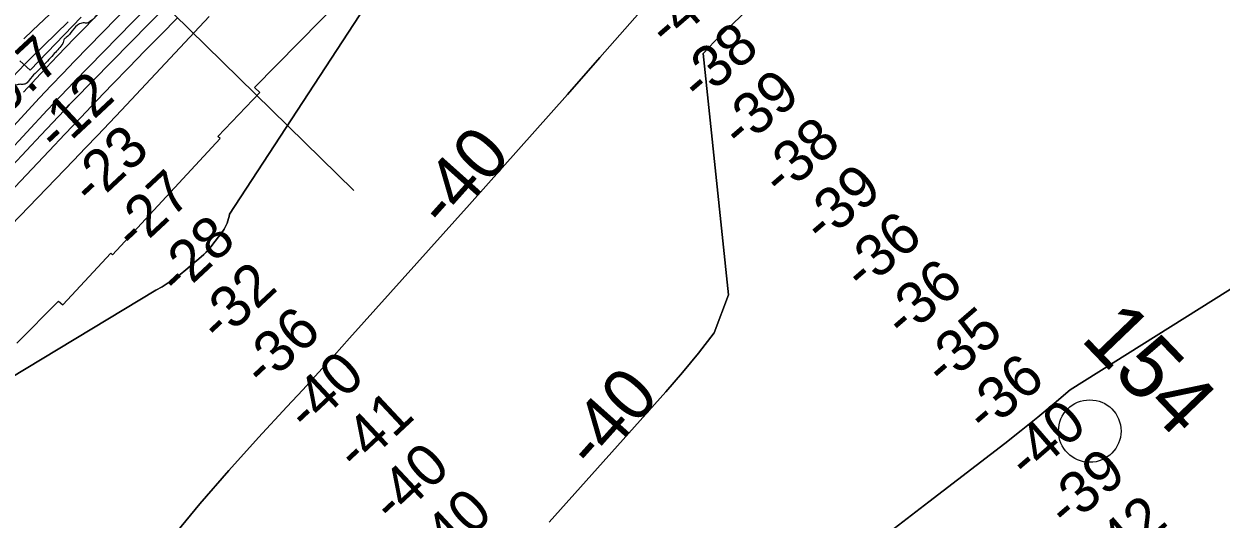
# Model space of a CAD drawing. Extents: x 3419139 to 3457078, y 540382 to 565875.
# Drawn here: x 3450652 to 3452566, y 547076 to 547868 of the extents above; entities that cross this region are included whole.
import ezdxf

# ---------------------------------------------------------------- set-up
doc = ezdxf.new("R2010")
doc.units = 0
for name, color, linetype in [('V-RIVR-EDGE', 7, 'Continuous'), ('V-RIVR-IDEN', 7, 'Continuous'), ('V-RIVR-MILE', 7, 'Continuous'), ('V-RIVR-RANG', 7, 'Continuous'), ('V-RRAP-RVMT', 7, 'Continuous'), ('V-TOPO-DPTH', 7, 'Continuous'), ('V-TOPO-MINR', 7, 'Continuous'), ('V-TOPO-MINR-IDEN', 7, 'Continuous'), ('V-TOPO-WATR', 7, 'Continuous')]:
    doc.layers.add(name, color=color, linetype=linetype)

msp = doc.modelspace()

# ---------------------------------------------------------------- linework, layer by layer
at = {"layer": 'V-RIVR-EDGE'}
msp.add_spline([(3451925, 549011.8), (3451906.9, 548998.2), (3451896.5, 548990.8), (3451890.8, 548986.7), (3451875, 548972.3), (3451838.7, 548937.3), (3451815.1, 548916.8), (3451777.1, 548879.3), (3451754.8, 548857.1), (3451741.5, 548843.5), (3451725, 548828.3), (3451716.7, 548821.8), (3451713.4, 548821.3), (3451708.1, 548820.5), (3451704.7, 548816.8), (3451702.3, 548810.7), (3451684.1, 548789.3), (3451651.8, 548755.1), (3451627.4, 548730.8), (3451620, 548725.9), (3451613.8, 548725.5), (3451610.9, 548724.7), (3451608.8, 548722.6), (3451607.2, 548720.2), (3451606.3, 548711.9), (3451594.3, 548698.7), (3451584.8, 548688), (3451576.6, 548684.4), (3451565.8, 548677), (3451549.7, 548663), (3451524.5, 548637.9), (3451489.4, 548604.6), (3451461.7, 548579.1), (3451446.4, 548566.7), (3451433.6, 548556.9), (3451415.8, 548544.5), (3451408.4, 548537.9), (3451388.9, 548508.7), (3451359.9, 548468.4), (3451343, 548449), (3451327.3, 548433.4), (3451287.2, 548395.6), (3451273.9, 548379.5), (3451265.2, 548366.7), (3451258.2, 548357.3), (3451242.1, 548340), (3451208.6, 548307.1), (3451174.3, 548272.9), (3451127.1, 548222.3), (3451103.6, 548199.3), (3451092.8, 548191.1), (3451087.9, 548184.5), (3451081.7, 548175), (3451074.6, 548169.3), (3451066.4, 548163.1), (3451063.9, 548161), (3451061.4, 548154.9), (3451056.4, 548150.7), (3451049, 548144.2), (3451044.4, 548135.5), (3451038.6, 548125.6), (3451024.6, 548112.9), (3450996.9, 548090.7), (3450984.1, 548083.7), (3450968.4, 548079.6), (3450953.2, 548075.9), (3450948.2, 548073.1), (3450944.5, 548064.4), (3450943.2, 548062.4), (3450938.7, 548062.4), (3450937, 548059.9), (3450933.3, 548054.1), (3450926.3, 548049.6), (3450919.3, 548045.5), (3450916.4, 548042.6), (3450913.1, 548038.5), (3450907.7, 548036), (3450903.1, 548031.9), (3450898.6, 548027.4), (3450884.5, 548004.3), (3450877.5, 547990.3), (3450865.4, 547964), (3450858.4, 547953.3), (3450851.4, 547947.1), (3450846.4, 547943.8), (3450841.1, 547938.9), (3450836.9, 547933.9), (3450834, 547925.3), (3450830.3, 547920.8), (3450813.8, 547915.4), (3450791.5, 547902.3), (3450765.8, 547879.3), (3450757.2, 547871.9), (3450751.4, 547869.4), (3450748.5, 547869.8), (3450740.7, 547868.2), (3450728.7, 547857.1), (3450719.2, 547846.4), (3450715.4, 547842.7), (3450714.6, 547838.6), (3450712.5, 547834.9), (3450698.5, 547818.8), (3450679.9, 547799.1), (3450660, 547778.1), (3450655.5, 547773.1), (3450650.1, 547771.5), (3450644.3, 547771.5), (3450637.3, 547769.5), (3450622.4, 547753.8), (3450615, 547744.8), (3450605.5, 547736.6), (3450602.2, 547731.2), (3450596.8, 547715.1), (3450588.9, 547703.6), (3450582.7, 547699.9), (3450577.7, 547695.4), (3450564.1, 547681), (3450557.1, 547676.5), (3450549.2, 547672), (3450543.4, 547662.9), (3450538.5, 547651.8), (3450535.6, 547646), (3450535.1, 547638.6), (3450535.1, 547625), (3450533.4, 547618), (3450525.2, 547607.7), (3450500.3, 547578), (3450469.7, 547546.4), (3450444.9, 547518.8), (3450425.9, 547499.5), (3450395.3, 547464.5), (3450367.6, 547435.3), (3450339.1, 547404.8), (3450310.1, 547376.8), (3450301.5, 547370.3), (3450296.9, 547367.8), (3450289, 547356.7), (3450281.2, 547345.6), (3450275.8, 547338.6), (3450270.4, 547336.9), (3450265.1, 547332), (3450258.9, 547327.5), (3450246.1, 547318.4), (3450231.2, 547298.3), (3450212.1, 547275.6), (3450187.7, 547248.1), (3450160.9, 547218.4), (3450144.7, 547202.4), (3450126.5, 547184.3), (3450110, 547166.2), (3450091, 547148.1), (3450072.4, 547127.9), (3450049.6, 547104.1), (3450015.3, 547069.9), (3449993, 547047.3), (3449946.7, 546988.4), (3449899.5, 546934.9), (3449866.9, 546902), (3449840.4, 546865.8), (3449803.6, 546824.6), (3449770.9, 546786), (3449751, 546765.4), (3449725.8, 546739.9), (3449714.2, 546724.2), (3449695.6, 546703.3), (3449687.3, 546690.9), (3449677.4, 546669.1), (3449668.7, 546652.2), (3449652.1, 546629.9), (3449637.7, 546611), (3449605, 546571.5), (3449570.2, 546534.5), (3449552.1, 546517.2), (3449532.2, 546499.1), (3449526.4, 546495), (3449523.1, 546489.6), (3449519, 546484.3), (3449512.8, 546478.9), (3449498.3, 546467), (3449486.8, 546460.4), (3449478.1, 546456.8), (3449473.5, 546450.2), (3449462.8, 546427.5), (3449454.5, 546412.7), (3449449.1, 546400.7), (3449436.7, 546385.1), (3449418.1, 546364.9), (3449384.6, 546323), (3449363.5, 546295), (3449353.1, 546280.6), (3449345.3, 546274), (3449341.5, 546273.2), (3449339.9, 546270.7), (3449337.8, 546265.3), (3449336.6, 546258.7), (3449333.2, 546245.5), (3449327.4, 546236.1), (3449320, 546229.1), (3449315.4, 546225.8), (3449308.4, 546218.8), (3449298.5, 546207.7), (3449276.6, 546177.2), (3449260.4, 546151.3), (3449243.9, 546127.8), (3449220.7, 546100.7), (3449203.7, 546079.7), (3449193.8, 546068.1), (3449181.8, 546062), (3449167.8, 546055.8), (3449160.4, 546052.6), (3449151.7, 546045.6), (3449130.2, 546013.4), (3449099.1, 545978.1), (3449067.7, 545939), (3449062.7, 545936.5), (3449056.1, 545934), (3449051.2, 545932.4), (3449048.3, 545928.7), (3449045.8, 545920.9), (3449042.9, 545918.4), (3449036.7, 545913.1), (3449034.6, 545910.2), (3449033, 545904.8), (3449025.5, 545887.9), (3449024, 545884.4)], degree=3, dxfattribs=at)
at = {"layer": 'V-RIVR-MILE'}
msp.add_circle((3452356.4, 547216.6), 50, dxfattribs=at)
msp.add_circle((3452356.4, 547216.6), 50, dxfattribs=at)
at = {"layer": 'V-RIVR-RANG'}
msp.add_line((3450565.5, 548204), (3451179.1, 547601.4), dxfattribs=at)
at = {"layer": 'V-RRAP-RVMT'}
for p, q in [((3451020.6, 547766.5), (3451191.1, 547940.1)), ((3450743.3, 547879), (3450661.9, 547794.4)), ((3450661.9, 547794.4), (3450645.2, 547809.1)), ((3451028.9, 547758.7), (3451020.6, 547766.5)), ((3450961.7, 547688.3), (3451028.9, 547758.7)), ((3450965.4, 547685), (3450961.7, 547688.3)), ((3450793.5, 547498.9), (3450965.4, 547685)), ((3450713.7, 547418.5), (3450790.8, 547501.4)), ((3450790.8, 547501.4), (3450793.5, 547498.9)), ((3450640.5, 547357.3), (3450707, 547424.7)), ((3450707, 547424.7), (3450713.7, 547418.5))]:
    msp.add_line(p, q, dxfattribs=at)
at = {"layer": 'V-TOPO-DPTH'}
for points in [[(3451491.6, 547070.7), (3451678.4, 547279.4), (3451704.9, 547310.2), (3451730.7, 547341.5), (3451755.4, 547373.8), (3451778.4, 547434.8), (3451737.8, 547821.1), (3451747, 547830.6), (3451756.3, 547840), (3451765.8, 547849.4), (3451775.3, 547858.6), (3452030.7, 548102.6), (3452095.5, 548164.7), (3452160, 548227.1), (3452224.1, 548289.8), (3452288.1, 548352.8), (3452382.6, 548446.3), (3452399.1, 548462.7), (3452415.5, 548479.1), (3452432, 548495.6), (3452448.3, 548512.1), (3452640, 548706.1)], [(3452640, 548706.1), (3452448.3, 548512.1), (3452432, 548495.6), (3452415.5, 548479.1), (3452399.1, 548462.7), (3452382.6, 548446.3), (3452288.1, 548352.8), (3452224.1, 548289.8), (3452160, 548227.1), (3452095.5, 548164.7), (3452030.7, 548102.6), (3451775.3, 547858.6), (3451765.8, 547849.4), (3451756.3, 547840), (3451747, 547830.6), (3451737.8, 547821.1), (3451778.4, 547434.8), (3451755.4, 547373.8), (3451730.7, 547341.5), (3451704.9, 547310.2), (3451678.4, 547279.4), (3451491.6, 547070.7)], [(3451405.3, 548214.7), (3450980.5, 547563.8), (3450979.7, 547560.1), (3450978.8, 547556.6), (3450977.8, 547553), (3450976.6, 547549.5), (3450975.2, 547546.1), (3450973.6, 547542.8), (3450971.7, 547539.7), (3450969.6, 547536.7), (3450950.5, 547511.5), (3450947, 547507.1), (3450943.2, 547503), (3450939.3, 547499.1), (3450935.1, 547495.3), (3450910.6, 547474.6), (3450901.5, 547467.3), (3450892.2, 547460.4), (3450882.6, 547453.9), (3450872.7, 547447.7), (3450862.6, 547442), (3450319.3, 547114.2)], [(3450319.3, 547114.2), (3450862.6, 547442), (3450872.7, 547447.7), (3450882.6, 547453.9), (3450892.2, 547460.4), (3450901.5, 547467.3), (3450910.6, 547474.6), (3450935.1, 547495.3), (3450939.3, 547499.1), (3450943.2, 547503), (3450947, 547507.1), (3450950.5, 547511.5), (3450969.6, 547536.7), (3450971.7, 547539.7), (3450973.6, 547542.8), (3450975.2, 547546.1), (3450976.6, 547549.5), (3450977.8, 547553), (3450978.8, 547556.6), (3450979.7, 547560.1), (3450980.5, 547563.8), (3451405.3, 548214.7)], [(3450633.1, 547641.3), (3450655.7, 547665.7), (3450678.5, 547690), (3450716.4, 547730.4), (3450720.2, 547734.5), (3450724.1, 547738.5), (3450728, 547742.6), (3450731.9, 547746.6), (3451032.6, 548053.2)], [(3451032.6, 548053.2), (3450731.9, 547746.6), (3450728, 547742.6), (3450724.1, 547738.5), (3450720.2, 547734.5), (3450716.4, 547730.4), (3450678.5, 547690), (3450655.7, 547665.7), (3450633.1, 547641.3)], [(3450372, 547418), (3450658.5, 547730.1), (3450676.8, 547749.9), (3450695.2, 547769.6), (3450713.8, 547789.1), (3450732.5, 547808.5), (3450866.9, 547946.9)], [(3450866.9, 547946.9), (3450732.5, 547808.5), (3450713.8, 547789.1), (3450695.2, 547769.6), (3450676.8, 547749.9), (3450658.5, 547730.1), (3450372, 547418)], [(3450947.7, 547880.1), (3450807.6, 547730.3), (3450788.5, 547710), (3450769.4, 547689.8), (3450750.2, 547669.7), (3450731, 547649.6), (3450373.4, 547278.8)], [(3450373.4, 547278.8), (3450731, 547649.6), (3450750.2, 547669.7), (3450769.4, 547689.8), (3450788.5, 547710), (3450807.6, 547730.3), (3450947.7, 547880.1)], [(3451644.7, 547896.3), (3451572.9, 547814.4), (3451521, 547755.4), (3451469, 547696.5), (3451416.7, 547637.7), (3451364.3, 547579.1), (3451172.6, 547365.3), (3451147.7, 547337.6), (3451122.7, 547310.1), (3451097.6, 547282.7), (3451072.4, 547255.4), (3451026.8, 547206.2), (3450979.5, 547153.7), (3450933.2, 547100.3), (3450888.3, 547045.7)], [(3450888.3, 547045.7), (3450933.2, 547100.3), (3450979.5, 547153.7), (3451026.8, 547206.2), (3451072.4, 547255.4), (3451097.6, 547282.7), (3451122.7, 547310.1), (3451147.7, 547337.6), (3451172.6, 547365.3), (3451364.3, 547579.1), (3451416.7, 547637.7), (3451469, 547696.5), (3451521, 547755.4), (3451572.9, 547814.4), (3451644.7, 547896.3)], [(3450623.9, 547773), (3450653, 547803.6), (3450655.7, 547806.4), (3450658.4, 547809.2), (3450661.1, 547811.9), (3450663.8, 547814.6), (3450722.6, 547871.7)], [(3453040.1, 547731.8), (3452324.9, 547282.4), (3452299.2, 547260.5), (3452273.2, 547238.9), (3452246.9, 547217.8), (3452220.4, 547196.9), (3452099.1, 547103.4), (3452022.9, 547044.8)], [(3452022.9, 547044.8), (3452099.1, 547103.4), (3452220.4, 547196.9), (3452246.9, 547217.8), (3452273.2, 547238.9), (3452299.2, 547260.5), (3452324.9, 547282.4), (3453040.1, 547731.8)]]:
    msp.add_lwpolyline(points, dxfattribs=at)
at = {"layer": 'V-TOPO-MINR'}
for points in [[(3451491.6, 547070.7), (3451678.4, 547279.4), (3451704.9, 547310.2), (3451730.7, 547341.5), (3451755.4, 547373.8), (3451778.4, 547434.8), (3451737.8, 547821.1), (3451747, 547830.6), (3451756.3, 547840), (3451765.8, 547849.4), (3451775.3, 547858.6), (3452030.7, 548102.6), (3452095.5, 548164.7), (3452160, 548227.1), (3452224.1, 548289.8), (3452288.1, 548352.8), (3452382.6, 548446.3), (3452399.1, 548462.7), (3452415.5, 548479.1), (3452432, 548495.6), (3452448.3, 548512.1), (3452640, 548706.1)], [(3451405.3, 548214.7), (3450980.5, 547563.8), (3450979.7, 547560.1), (3450978.8, 547556.6), (3450977.8, 547553), (3450976.6, 547549.5), (3450975.2, 547546.1), (3450973.6, 547542.8), (3450971.7, 547539.7), (3450969.6, 547536.7), (3450950.5, 547511.5), (3450947, 547507.1), (3450943.2, 547503), (3450939.3, 547499.1), (3450935.1, 547495.3), (3450910.6, 547474.6), (3450901.5, 547467.3), (3450892.2, 547460.4), (3450882.6, 547453.9), (3450872.7, 547447.7), (3450862.6, 547442), (3450319.3, 547114.2)], [(3451043.4, 548214.3), (3450665.3, 547857.6), (3450651.6, 547844.4)], [(3451131.5, 548184.6), (3450732.2, 547775.6), (3450721.3, 547764.4), (3450710.5, 547753.1), (3450699.8, 547741.8), (3450689.1, 547730.3), (3450590.5, 547624.4)], [(3451032.6, 548053.2), (3450731.9, 547746.6), (3450728, 547742.6), (3450724.1, 547738.5), (3450720.2, 547734.5), (3450716.4, 547730.4), (3450678.5, 547690), (3450655.7, 547665.7), (3450633.1, 547641.3)], [(3450947.7, 547880.1), (3450807.6, 547730.3), (3450788.5, 547710), (3450769.4, 547689.8), (3450750.2, 547669.7), (3450731, 547649.6), (3450373.4, 547278.8)], [(3450781, 547894.9), (3450746.4, 547859.5), (3450732.8, 547845.5), (3450705.3, 547816.9), (3450678, 547788.1), (3450651, 547759)], [(3450888.3, 547045.7), (3450933.2, 547100.3), (3450979.5, 547153.7), (3451026.8, 547206.2), (3451072.4, 547255.4), (3451097.6, 547282.7), (3451122.7, 547310.1), (3451147.7, 547337.6), (3451172.6, 547365.3), (3451364.3, 547579.1), (3451416.7, 547637.7), (3451469, 547696.5), (3451521, 547755.4), (3451572.9, 547814.4), (3451644.7, 547896.3)], [(3450722.6, 547871.7), (3450663.8, 547814.6), (3450661.1, 547811.9), (3450658.4, 547809.2), (3450655.7, 547806.4), (3450653, 547803.6), (3450623.9, 547773)], [(3450897, 547877.4), (3450871, 547851.2), (3450845.1, 547824.9), (3450819.3, 547798.5), (3450793.6, 547772), (3450768.1, 547745.4), (3450742.6, 547718.7), (3450717.2, 547691.9), (3450691.8, 547665.1), (3450637.2, 547606.9)], [(3453040.1, 547731.8), (3452324.9, 547282.4), (3452299.2, 547260.5), (3452273.2, 547238.9), (3452246.9, 547217.8), (3452220.4, 547196.9), (3452099.1, 547103.4), (3452022.9, 547044.8)]]:
    msp.add_lwpolyline(points, dxfattribs=at)
at = {"layer": 'V-TOPO-WATR'}
msp.add_lwpolyline([(3450866.9, 547946.9), (3450732.5, 547808.5), (3450713.8, 547789.1), (3450695.2, 547769.6), (3450676.8, 547749.9), (3450658.5, 547730.1), (3450372, 547418)], dxfattribs=at)

# ---------------------------------------------------------------- texts
at = {"layer": 'V-RIVR-IDEN'}
msp.add_text('154', height=100, rotation=313.8391, dxfattribs=at).set_placement((3452339.8, 547363.5))
at = {"layer": 'V-RIVR-RANG'}
for s, rotation, p in [('-41', 40.8339, (3451681.4, 547828.5)), ('-38', 40.8339, (3451732.8, 547740.8)), ('9.7', 42.7983, (3450623.6, 547720.9)), ('-12', 43.0826, (3450705.4, 547659.9)), ('-39', 40.8339, (3451798.6, 547665.5)), ('-38', 40.8339, (3451863.2, 547589.1)), ('-23', 43.0826, (3450760.9, 547574.8)), ('-27', 43.0826, (3450829.4, 547502)), ('-39', 40.8339, (3451929, 547513.8)), ('-28', 43.0826, (3450899, 547430.2)), ('-36', 40.8339, (3451994, 547437.9)), ('-32', 43.0826, (3450965.2, 547355.2)), ('-36', 40.8339, (3452059.2, 547362)), ('-36', 43.0826, (3451035.3, 547283.8)), ('-35', 40.8339, (3452123.2, 547285.2)), ('-40', 43.0826, (3451105.5, 547212.6)), ('-36', 40.8339, (3452189.6, 547210.4)), ('-41', 43.0826, (3451184.4, 547149.5)), ('-40', 40.8339, (3452257, 547136.5)), ('-40', 43.0826, (3451241.8, 547066.2)), ('-39', 40.8339, (3452320.2, 547058.9)), ('-40', 43.0826, (3451309.9, 546993)), ('-42', 40.8339, (3452386, 546983.6))]:
    msp.add_text(s, height=67, rotation=rotation, dxfattribs=at).set_placement(p)
at = {"layer": 'V-TOPO-MINR-IDEN'}
for rotation, p in [(48.2188, (3451326.3, 547536.7)), (48.1708, (3451563.5, 547151.1))]:
    msp.add_text('-40', height=83, rotation=rotation, dxfattribs=at).set_placement(p)

doc.saveas('drawing.dxf')
